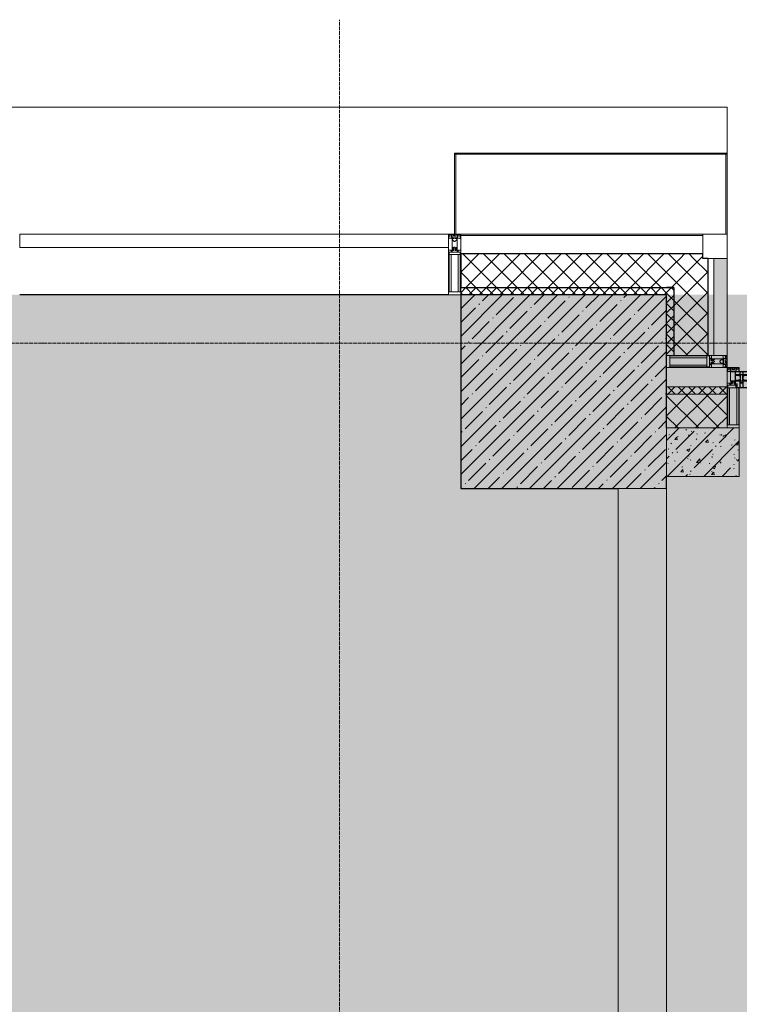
# Model space of a CAD drawing. Header units: millimetres. Extents: x -525784 to 178656, y -69521 to 385150.
# Tile 327 of 389: x -178823 to -175853, y 373214 to 377280. Entities that reach past the tile are written whole.
import ezdxf

# ---------------------------------------------------------------- set-up
doc = ezdxf.new("R2010")
doc.units = ezdxf.units.MM
doc.linetypes.add('-D1-02х01', pattern=[3, 2, -1])
doc.linetypes.add('-D1d1-15x02', pattern=[19, 15, -2, 0, -2])
for name, color, linetype, lineweight in [('_0', 7, 'Continuous', 13), ('A-COLS', 7, 'Continuous', 5), ('A-DETL-GENF', 7, 'Continuous', 5), ('A-GLAZ', 7, 'Continuous', 5), ('A-GLAZ-CURT', 8, 'Continuous', 5), ('A-GLAZ-CWMG', 8, 'Continuous', 5), ('A-WALL', 7, 'Continuous', 5), ('A-WALL-FNSH', 8, 'Continuous', 5), ('I-WALL', 7, 'Continuous', 5), ('S-COLS', 7, 'Continuous', 5), ('S-GRID', 7, 'Continuous', 5), ('Ограждение', 7, 'Continuous', 5), ('Поручни', 7, 'Continuous', 5)]:
    doc.layers.add(name, color=color, linetype=linetype, lineweight=lineweight)
pattern_1 = [(45, (0, 0), (-42.42641, 42.42641), []), (135, (0, 0), (-42.42641, -42.42641), [])]
pattern_2 = [(45, (0, 0), (-21.213203, 21.213203), []), (135, (0, 0), (-21.213203, -21.213203), [])]
pattern_3 = [(45, (-192252.93, 346694.18), (-75.43415, 75.43415), [106.68, -17.78, 3.556, -17.78]), (45, (-192252.93, 346769.56), (-75.43415, 75.43415), []), (50, (-192252.93, 346694.18), (127.5292, -11.15758), [13.335, -146.685]), (355, (-192252.93, 346694.18), (-24.66966, 133.74), [10.668, -117.348]), (100.451, (-192242.31, 346693.25), (102.85973, 122.5818), [11.333, -124.663]), (46.184, (-192252.93, 346729.74), (189.75516, -29.4304), [20.002, -220.027]), (96.636, (-192237.12, 346727.29), (166.1822, 173.1996), [17, -186.995]), (351.184, (-192252.93, 346729.74), (166.1839, 173.1976), [16.002, -176.022]), (21, (-192235.15, 346720.85), (106.13027, -71.58603), [13.335, -146.685]), (326, (-192235.15, 346720.85), (43.2619, 128.93175), [10.668, -117.348]), (71.451, (-192226.31, 346714.88), (149.39198, 57.34505), [11.333, -124.663]), (37.5, (-192252.935, 346694.178), (2.16223, 59.18836), [3.353, -112.573, 3.353, -115.773, -117.792]), (37.5, (-192252.935, 346694.178), (2.16223, 59.18836), [-235.052, 3.353, -114.44]), (7.5, (-192252.935, 346694.18), (46.77386, 70.12615), [3.353, -64.567, 3.353, -109.906, -44.894]), (7.5, (-192252.935, 346694.18), (46.77386, 70.12615), [-181.178, 3.353, -41.542]), (327.5, (-192292.584, 346694.18), (94.91367, -4.01009), [3.353, -41.097, 3.353, -135.331, -184.023]), (327.5, (-192292.584, 346694.18), (94.91367, -4.01009), [-183.134, 3.353, -180.67]), (317.5, (-192310.36, 346694.18), (103.69057, 17.79882), [3.353, -54.432, 3.353, -88.748, -130.683]), (317.5, (-192310.36, 346694.18), (103.69057, 17.79882), [-149.885, 3.353, -127.33])]

# ---------------------------------------------------------------- blocks, each defined once
blk = doc.blocks.new('Rectangular Mullion - 50Wx250H-V16-50_AS_M_L24')
at = {"layer": 'A-DETL-GENF'}
for p, q in [((-25, 84), (-25, 250)), ((-25, 250), (0, 250)), ((25, 250), (0, 250)), ((25, 65.2), (25, 250)), ((-23, 237.3), (0, 237.3)), ((-23, 237.3), (-23, 84)), ((-14.9, 84), (-14.9, 237.3)), ((23, 237.3), (0, 237.3)), ((14.9, 84), (14.9, 237.3)), ((23, 237.3), (23, 73.6)), ((0, 84), (-10, 84)), ((0, 84), (23, 84)), ((-0.5, 73.6), (-10, 73.6)), ((-7, 65.3), (-5.9, 67.3)), ((-4.1, 67.3), (-5.9, 67.3)), ((-4.1, 67.3), (-2.9, 65.1)), ((-2.9, 65.1), (-2.9, 57)), ((0.5, 73.6), (23, 73.6)), ((4.1, 67.3), (2.9, 65.1)), ((2.9, 65.1), (2.9, 57)), ((4.1, 67.3), (5.9, 67.3)), ((7, 65.2), (5.9, 67.3)), ((7, 65.2), (7, 57)), ((10, 71.3), (14, 71.3)), ((10, 57), (10, 71.3)), ((14, 71.3), (14, 65.2)), ((14, 65.2), (25, 65.2)), ((-23.8, 14.6), (-25, 14.2)), ((-25, 0), (-25, 14.2)), ((-23.8, 17), (-23.8, 14.6)), ((-22.5, 10.6), (-23.8, 14.6)), ((-22.5, 10.6), (-23.7, 9.9)), ((-23.7, 1.3), (-23.7, 9.9)), ((-23.7, 1.3), (-11.8, 1.3)), ((-23.2, 10.2), (-22.5, 8)), ((-22.5, 8), (-22.5, 4.5)), ((-21.3, 4.5), (-22.5, 4.5)), ((-22.3, 17), (-22.3, 16)), ((-22.3, 16), (-21.3, 16)), ((-19.9, 17), (-21.3, 16)), ((-21.3, 4.5), (-21.3, 6.5)), ((-21.3, 6.5), (-14.2, 6.5)), ((-7.4, 16.6), (-18.4, 16.6)), ((-14.2, 6.5), (-14.2, 4.5)), ((-13.2, 4.5), (-14.2, 4.5)), ((-13.2, 4.5), (-12.2, 7.2)), ((-12.7, 7.6), (-11.3, 11.4)), ((-12.7, 7.6), (-11.8, 6.9)), ((-12.2, 9), (-12.2, 14.8)), ((-12.2, 14.8), (0, 14.8)), ((-11.8, 1.3), (-11.8, 6.9)), ((-10.5, 11.2), (-11.3, 11.4)), ((-10.5, 1.5), (-10.5, 11.2)), ((-4.8, 1.5), (-10.5, 1.5)), ((0, 8), (-4.8, 8)), ((-4.8, 1.5), (-4.8, 8)), ((-2.6, 16.8), (0, 16.8)), ((2.6, 16.8), (0, 16.8)), ((0, 14.8), (0, 16.8)), ((0, 14.8), (0, 16.8)), ((12.2, 14.8), (0, 14.8)), ((0, 0), (0, 8)), ((0, 8), (4.8, 8)), ((0, 0), (0, 8)), ((4.8, 1.5), (4.8, 8)), ((4.8, 1.5), (10.5, 1.5)), ((7.4, 16.6), (18.4, 16.6)), ((10.5, 11.2), (11.3, 11.4)), ((10.5, 1.5), (10.5, 11.2)), ((12.7, 7.6), (11.3, 11.4)), ((12.7, 7.6), (11.8, 6.9)), ((11.8, 1.3), (11.8, 6.9)), ((23.7, 1.3), (11.8, 1.3)), ((12.2, 9), (12.2, 14.8)), ((13.2, 4.5), (12.2, 7.2)), ((13.2, 4.5), (14.2, 4.5)), ((21.3, 6.5), (14.2, 6.5)), ((14.2, 6.5), (14.2, 4.5)), ((18.4, 16.6), (19, 17.6)), ((19, 17.6), (21.3, 16)), ((22.3, 16), (21.3, 16)), ((21.3, 4.5), (21.3, 6.5)), ((21.3, 4.5), (22.5, 4.5)), ((22.3, 17), (22.3, 16)), ((22.3, 17), (23.8, 17)), ((22.5, 10.6), (23.8, 14.6)), ((22.5, 10.6), (23.7, 9.9)), ((23.2, 10.2), (22.5, 8)), ((22.5, 8), (22.5, 4.5)), ((23.7, 1.3), (23.7, 9.9)), ((23.8, 17), (23.8, 14.6)), ((23.8, 14.6), (25, 14.2)), ((25, 0), (25, 14.2)), ((-25, 0), (0, 0)), ((25, 0), (0, 0))]:
    blk.add_line(p, q, dxfattribs=at)
for centre, start, end in [((-0.5, 73.1), 360, 90), ((0.5, 73.1), 90, 180)]:
    blk.add_arc(centre, 0.5, start, end, dxfattribs=at)
blk = doc.blocks.new('Rectangular Mullion - R_StandardFrame_50Wx250H-5137507-50_AS_M_L24')
at = {"layer": 'A-GLAZ-CWMG', "lineweight": 9}
for p, q in [((-50, -17), (-50, 0)), ((-50, 0), (0, 0)), ((0, 0), (0, -250)), ((-50, -250), (-50, -84)), ((0, -250), (-50, -250))]:
    blk.add_line(p, q, dxfattribs=at)
blk = doc.blocks.new('Quad Corner Mullion - Q_0_100_-50-3004896-50_AS_M_L24')
at = {"layer": 'A-GLAZ-CWMG', "lineweight": 9}
for p, q in [((0, 0), (-100, 0)), ((-100, 0), (-100, -100)), ((0, -100), (0, 0)), ((-100, -100), (0, -100))]:
    blk.add_line(p, q, dxfattribs=at)
blk = doc.blocks.new('Rectangular Mullion - 50Wx250H-2623690-50_AS_M_L24')
at = {"layer": 'A-DETL-GENF'}
for p, q in [((-25, 65.2), (-25, 250)), ((-25, 250), (0, 250)), ((25, 250), (0, 250)), ((25, 65.2), (25, 250)), ((-23, 237.3), (0, 237.3)), ((-23, 237.3), (-23, 73.6)), ((-14.9, 84), (-14.9, 237.3)), ((23, 237.3), (0, 237.3)), ((14.9, 84), (14.9, 237.3)), ((23, 237.3), (23, 73.6)), ((0, 84), (-23, 84)), ((0, 84), (23, 84)), ((-14, 65.2), (-25, 65.2)), ((-0.5, 73.6), (-23, 73.6)), ((-14, 71.3), (-14, 65.2)), ((-10, 71.3), (-14, 71.3)), ((-10, 53), (-10, 71.3)), ((-8.7, 53), (-10, 53)), ((-10, 53), (-10, 17)), ((-8.7, 53), (-7, 54.7)), ((-7, 65.2), (-5.9, 67.3)), ((-7, 65.2), (-7, 54.7)), ((-4.1, 67.3), (-5.9, 67.3)), ((-4.1, 67.3), (-2.9, 65.1)), ((-2.9, 65.1), (-2.9, 54.6)), ((-1.3, 53), (-2.9, 54.6)), ((0, 53), (-1.3, 53)), ((0, 53), (1.3, 53)), ((0.5, 73.6), (23, 73.6)), ((1.3, 53), (2.9, 54.6)), ((4.1, 67.3), (2.9, 65.1)), ((2.9, 65.1), (2.9, 54.6)), ((4.1, 67.3), (5.9, 67.3)), ((7, 65.2), (5.9, 67.3)), ((7, 65.2), (7, 54.7)), ((8.7, 53), (7, 54.7)), ((8.7, 53), (10, 53)), ((10, 71.3), (14, 71.3)), ((10, 53), (10, 71.3)), ((10, 53), (10, 17)), ((14, 71.3), (14, 65.2)), ((14, 65.2), (25, 65.2)), ((-23.8, 14.6), (-25, 14.2)), ((-25, 0), (-25, 14.2)), ((-22.3, 17), (-23.8, 17)), ((-23.8, 17), (-23.8, 14.6)), ((-22.5, 10.6), (-23.8, 14.6)), ((-22.5, 10.6), (-23.7, 9.9)), ((-23.7, 1.3), (-23.7, 9.9)), ((-23.7, 1.3), (-11.8, 1.3)), ((-23.2, 10.2), (-22.5, 8)), ((-22.5, 8), (-22.5, 4.5)), ((-21.3, 4.5), (-22.5, 4.5)), ((-22.3, 17), (-22.3, 16)), ((-22.3, 16), (-21.3, 16)), ((-19, 17.6), (-21.3, 16)), ((-21.3, 4.5), (-21.3, 6.5)), ((-21.3, 6.5), (-14.2, 6.5)), ((-18.4, 16.6), (-19, 17.6)), ((-7.4, 16.6), (-18.4, 16.6)), ((-14.2, 6.5), (-14.2, 4.5)), ((-13.2, 4.5), (-14.2, 4.5)), ((-13.2, 4.5), (-12.2, 7.2)), ((-12.7, 7.6), (-11.3, 11.4)), ((-12.7, 7.6), (-11.8, 6.9)), ((-12.2, 9), (-12.2, 14.8)), ((-12.2, 14.8), (0, 14.8)), ((-11.8, 1.3), (-11.8, 6.9)), ((-10.5, 11.2), (-11.3, 11.4)), ((-10.5, 1.5), (-10.5, 11.2)), ((-4.8, 1.5), (-10.5, 1.5)), ((-10, 17), (-7.5, 17)), ((-8.5, 23), (-1.5, 30)), ((-8.5, 18.5), (-8.5, 23)), ((-7.5, 18.5), (-8.5, 18.5)), ((-7.5, 17), (-7.5, 18.5)), ((-7.4, 18), (-7.4, 16.6)), ((-2.6, 18), (-7.4, 18)), ((0, 8), (-4.8, 8)), ((-4.8, 1.5), (-4.8, 8)), ((-2.6, 18), (-2.6, 16.8)), ((-2.6, 16.8), (0, 16.8)), ((-1.5, 30), (0, 30)), ((1.5, 30), (0, 30)), ((2.6, 16.8), (0, 16.8)), ((0, 14.8), (0, 16.8)), ((0, 14.8), (0, 16.8)), ((12.2, 14.8), (0, 14.8)), ((0, 0), (0, 8)), ((0, 8), (4.8, 8)), ((0, 0), (0, 8)), ((8.5, 23), (1.5, 30)), ((2.6, 18), (2.6, 16.8)), ((2.6, 18), (7.4, 18)), ((4.8, 1.5), (4.8, 8)), ((4.8, 1.5), (10.5, 1.5)), ((7.4, 18), (7.4, 16.6)), ((7.4, 16.6), (18.4, 16.6)), ((7.5, 18.5), (8.5, 18.5)), ((7.5, 17), (7.5, 18.5)), ((10, 17), (7.5, 17)), ((8.5, 18.5), (8.5, 23)), ((10.5, 11.2), (11.3, 11.4)), ((10.5, 1.5), (10.5, 11.2)), ((12.7, 7.6), (11.3, 11.4)), ((12.7, 7.6), (11.8, 6.9)), ((11.8, 1.3), (11.8, 6.9)), ((23.7, 1.3), (11.8, 1.3)), ((12.2, 9), (12.2, 14.8)), ((13.2, 4.5), (12.2, 7.2)), ((13.2, 4.5), (14.2, 4.5)), ((21.3, 6.5), (14.2, 6.5)), ((14.2, 6.5), (14.2, 4.5)), ((18.4, 16.6), (19, 17.6)), ((19, 17.6), (21.3, 16)), ((22.3, 16), (21.3, 16)), ((21.3, 4.5), (21.3, 6.5)), ((21.3, 4.5), (22.5, 4.5)), ((22.3, 17), (22.3, 16)), ((22.3, 17), (23.8, 17)), ((22.5, 10.6), (23.8, 14.6)), ((22.5, 10.6), (23.7, 9.9)), ((23.2, 10.2), (22.5, 8)), ((22.5, 8), (22.5, 4.5)), ((23.7, 1.3), (23.7, 9.9)), ((23.8, 17), (23.8, 14.6)), ((23.8, 14.6), (25, 14.2)), ((25, 0), (25, 14.2)), ((-25, 0), (0, 0)), ((25, 0), (0, 0))]:
    blk.add_line(p, q, dxfattribs=at)
for centre, start, end in [((-0.5, 73.1), 360, 90), ((0.5, 73.1), 90, 180)]:
    blk.add_arc(centre, 0.5, start, end, dxfattribs=at)
blk = doc.blocks.new('Rectangular Mullion - R_StandardFrame_50Wx250H-4783244-50_AS_M_L24')
at = {"layer": 'A-GLAZ-CWMG', "lineweight": 9}
for p, q in [((0, 0), (-50, 0)), ((-50, 0), (-50, -250)), ((0, -250), (0, 0)), ((-50, -250), (0, -250))]:
    blk.add_line(p, q, dxfattribs=at)
blk = doc.blocks.new('System Panel - A_PAN_Glass-5026803-50_AS_M_L24')
at = {"layer": 'A-GLAZ-CURT'}
for p, q in [((885, 0), (-885, 0)), ((-885, 0), (-885, -55)), ((885, -55), (885, 0)), ((-885, -55), (885, -55))]:
    blk.add_line(p, q, dxfattribs=at)
blk = doc.blocks.new('Rectangular Mullion - R_StandardFrame_50Wx250H-3343034-50_AS_M_L24')
at = {"layer": 'A-GLAZ-CWMG'}
blk.add_line((15200, 29450), (13430, 29450), dxfattribs=at)
blk = doc.blocks.new('Rectangular Mullion - R_StandardFrame_50Wx250H-4058886-50_AS_M_L24')
at = {"layer": 'A-GLAZ-CWMG', "lineweight": 9}
for p, q in [((-50, 0), (-50, 250)), ((-50, 250), (0, 250)), ((0, 250), (0, 0)), ((0, 0), (-50, 0))]:
    blk.add_line(p, q, dxfattribs=at)
blk = doc.blocks.new('A_PAN_Створка - 383мм-5137509-50_AS_M_L24')
at = {"layer": 'A-GLAZ-CURT'}
h = blk.add_hatch(dxfattribs=at)
h.set_pattern_fill('FP_38', color=256, style=0, pattern_type=2)
h.set_pattern_definition([(225, (16535, 29150), (14.142136, -14.142136), []), (315, (16535, 29150), (14.142136, 14.142136), [])])
h.paths.add_polyline_path([(-46.3, 82.7), (-54.6, 81.8), (-55.5, 62.5), (-57.2, 60.8), (-57.2, 36.4), (-54.9, 34.1), (-54.5, 31.8), (54.6, 32), (54.9, 34.1), (57.2, 36.4), (57.2, 60.8), (54.6, 63.4), (53.6, 82.7)])
at = {"layer": 'A-DETL-GENF', "color": 9, "true_color": 0xc8c8c8}
for p, q in [((39.7, 249), (31.1, 240.4)), ((70.1, 249), (39.7, 249)), ((45, 244.7), (42.3, 239.8)), ((45.9, 246.8), (45, 244.7)), ((63.3, 246.8), (45.9, 246.8)), ((64.1, 245), (63.3, 246.8)), ((64.1, 245), (66.7, 241)), ((70.1, 252.9), (70.1, 249)), ((95.1, 252.9), (70.1, 252.9)), ((74.1, 248.4), (74.1, 252.9)), ((89.1, 248.4), (74.1, 248.4)), ((89.1, 252.9), (89.1, 248.4)), ((93.1, 248.4), (93.1, 252.9)), ((97.9, 248.4), (93.1, 248.4)), ((95.1, 270.5), (95.1, 252.9)), ((99.6, 270.5), (95.1, 270.5)), ((97.9, 262.4), (95.1, 262.4)), ((97.9, 262.4), (97.9, 248.4)), ((99.6, 270.5), (99.6, 87.5)), ((31.1, 117.6), (31.1, 240.4)), ((41.4, 234.2), (39.1, 233.8)), ((39.1, 179), (39.1, 233.8)), ((41.4, 234.2), (43.5, 236.3)), ((42.3, 239.8), (43.5, 236.3)), ((66.7, 241), (68.6, 239.7)), ((68.6, 239.7), (68.6, 236.4)), ((68.6, 236.4), (71.1, 233.9)), ((71.1, 233.9), (89.5, 233.9)), ((89.5, 233.9), (90.6, 232.8)), ((90.6, 125.2), (90.6, 232.8)), ((39.1, 179), (39.1, 124.2)), ((41.4, 123.8), (39.1, 124.2)), ((41.4, 123.8), (43.5, 121.7)), ((68.6, 121.6), (71.1, 124.1)), ((71.1, 124.1), (89.5, 124.1)), ((89.5, 124.1), (90.6, 125.2)), ((39.7, 109), (31.1, 117.6)), ((70.1, 109), (39.7, 109)), ((42.3, 118.2), (43.5, 121.7)), ((45, 113.3), (42.3, 118.2)), ((45.9, 111.2), (45, 113.3)), ((63.3, 111.2), (45.9, 111.2)), ((64.1, 113), (63.3, 111.2)), ((64.1, 113), (66.7, 117)), ((66.7, 117), (68.6, 118.3)), ((68.6, 118.3), (68.6, 121.6)), ((70.1, 105.1), (70.1, 109)), ((95.1, 105.1), (70.1, 105.1)), ((74.1, 109.6), (74.1, 105.1)), ((89.1, 109.6), (74.1, 109.6)), ((89.1, 105.1), (89.1, 109.6)), ((93.1, 109.6), (93.1, 105.1)), ((97.9, 109.6), (93.1, 109.6)), ((95.1, 87.5), (95.1, 105.1)), ((97.9, 95.6), (95.1, 95.6)), ((99.6, 87.5), (95.1, 87.5)), ((97.9, 95.6), (97.9, 109.6))]:
    blk.add_line(p, q, dxfattribs=at)
at = {"layer": 'A-DETL-GENF'}
for p, q in [((-91.5, 92), (-91.5, 87.5)), ((-91.5, 92), (91.5, 92)), ((-91.5, 87.5), (-73.9, 87.5)), ((-83.4, 90.3), (-69.4, 90.3)), ((-83.4, 90.3), (-83.4, 87.5)), ((-73.9, 87.5), (-73.9, 62.5)), ((-69.4, 85.5), (-73.9, 85.5)), ((-73.9, 81.5), (-69.4, 81.5)), ((-69.4, 90.3), (-69.4, 85.5)), ((-69.4, 81.5), (-69.4, 66.5)), ((-67.9, 89.3), (-66.9, 90.3)), ((-67.9, 62.5), (-67.9, 89.3)), ((-66.9, 90.3), (-57.4, 90.3)), ((-57.4, 90.3), (-56.4, 89.4)), ((-56.4, 89.4), (-56.4, 67.7)), ((-53.9, 90.3), (-54.9, 89.3)), ((-54.9, 89.3), (-54.9, 85.6)), ((-54.9, 85.6), (-53.9, 84.6)), ((-54.9, 81.9), (-53.8, 83)), ((-54.9, 63.5), (-54.9, 81.9)), ((-53.6, 82.7), (-54.6, 81.8)), ((-54.6, 81.8), (-54.6, 63.4)), ((53.9, 90.3), (-53.9, 90.3)), ((-53.9, 84.6), (53.9, 84.6)), ((53.8, 83), (-53.8, 83)), ((53.6, 82.7), (-53.6, 82.7)), ((54.6, 81.8), (53.6, 82.7)), ((54.9, 81.9), (53.8, 83)), ((53.9, 90.3), (54.9, 89.3)), ((54.9, 85.6), (53.9, 84.6)), ((54.6, 63.4), (54.6, 81.8)), ((54.9, 89.3), (54.9, 85.6)), ((54.9, 63.5), (54.9, 81.9)), ((57.4, 90.3), (56.4, 89.4)), ((56.4, 89.4), (56.4, 67.7)), ((66.9, 90.3), (57.4, 90.3)), ((67.9, 89.3), (66.9, 90.3)), ((67.9, 62.5), (67.9, 89.3)), ((69.4, 90.3), (69.4, 85.5)), ((83.4, 90.3), (69.4, 90.3)), ((69.4, 85.5), (73.9, 85.5)), ((69.4, 81.5), (69.4, 66.5)), ((73.9, 81.5), (69.4, 81.5)), ((91.5, 87.5), (73.9, 87.5)), ((73.9, 87.5), (73.9, 62.5)), ((83.4, 90.3), (83.4, 87.5)), ((91.5, 92), (91.5, 87.5)), ((-69.4, 66.5), (-73.9, 66.5)), ((-73.9, 62.5), (-70, 62.5)), ((-70, 62.5), (-70, 32.1)), ((-61.7, 62.5), (-67.9, 62.5)), ((-66, 56.5), (-67.8, 55.7)), ((-67.8, 55.7), (-67.8, 38.3)), ((-66, 56.5), (-62, 59.1)), ((-62, 59.1), (-60.7, 61)), ((-60.1, 67.7), (-61.7, 64.9)), ((-61.7, 64.9), (-61.7, 62.5)), ((-60.7, 61), (-57.4, 61)), ((-56.4, 67.7), (-60.1, 67.7)), ((-57.4, 61), (-54.9, 63.5)), ((-54.6, 63.4), (-57.2, 60.8)), ((-57.2, 60.8), (-57.2, 36.4)), ((57.2, 60.8), (54.6, 63.4)), ((57.4, 61), (54.9, 63.5)), ((56.4, 67.7), (60.1, 67.7)), ((57.2, 36.4), (57.2, 60.8)), ((60.7, 61), (57.4, 61)), ((60.1, 67.7), (61.7, 64.9)), ((62, 59.1), (60.7, 61)), ((61.7, 64.9), (61.7, 62.5)), ((61.7, 62.5), (67.9, 62.5)), ((66, 56.5), (62, 59.1)), ((66, 56.5), (67.8, 55.7)), ((67.8, 55.7), (67.8, 38.3)), ((69.4, 66.5), (73.9, 66.5)), ((70, 62.5), (70, 32.1)), ((73.9, 62.5), (70, 62.5)), ((-70, 32.1), (-61.4, 23.5)), ((-67.8, 38.3), (-65.7, 37.4)), ((-65.7, 37.4), (-60.8, 34.7)), ((61.4, 23.5), (-61.4, 23.5)), ((-60.8, 34.7), (-57.3, 35.9)), ((-55.2, 33.8), (-57.3, 35.9)), ((-57.2, 36.4), (-54.9, 34.1)), ((-55.2, 33.8), (-54.8, 31.5)), ((-54.9, 34.1), (-54.5, 31.8)), ((-53.9, 30.5), (-54.9, 29.5)), ((-54.9, 29.5), (-54.9, 25.8)), ((-54.9, 25.8), (-53.9, 24.8)), ((0, 31.5), (-54.8, 31.5)), ((-54.5, 31.8), (54.5, 31.8)), ((53.9, 30.5), (-53.9, 30.5)), ((-53.9, 24.8), (53.9, 24.8)), ((0, 31.5), (54.8, 31.5)), ((53.9, 30.5), (54.9, 29.5)), ((54.9, 25.8), (53.9, 24.8)), ((54.5, 31.8), (54.9, 34.1)), ((55.2, 33.8), (54.8, 31.5)), ((54.9, 34.1), (57.2, 36.4)), ((54.9, 29.5), (54.9, 25.8)), ((55.2, 33.8), (57.3, 35.9)), ((60.8, 34.7), (57.3, 35.9)), ((65.7, 37.4), (60.8, 34.7)), ((70, 32.1), (61.4, 23.5)), ((67.8, 38.3), (65.7, 37.4))]:
    blk.add_line(p, q, dxfattribs=at)
at = {"layer": 'A-GLAZ'}
for p, q in [((-150, 84), (-78, 84)), ((-150, 73.5), (-150, 84)), ((-148.5, 82.5), (-132.4, 82.5)), ((-148.5, 81), (-148.5, 82.5)), ((-132.4, 56.6), (-132.4, 82.5)), ((-131, 82.5), (-120.8, 82.5)), ((-131, 82.5), (-131, 64.6)), ((-120.8, 82.5), (-120.8, 64.6)), ((-119.3, 82.5), (-92.5, 82.5)), ((-119.3, 56.6), (-119.3, 82.5)), ((-92.5, 56.6), (-92.5, 82.5)), ((-91.5, 92), (91.5, 92)), ((-91.5, 87.5), (-91.5, 92)), ((-73.9, 87.5), (-91.5, 87.5)), ((-90.8, 82.5), (-79.5, 82.5)), ((-90.8, 64.6), (-90.8, 82.5)), ((-85, 84), (-85, 87.5)), ((-85, 87.5), (-78, 87.5)), ((-78, 84), (-85, 84)), ((-79.5, 82.5), (-79.5, 80.6)), ((-78, 87.5), (-78, 84)), ((-78, 84), (-73.9, 84)), ((-78, 84), (-78, 23.5)), ((-73.9, 62.5), (-73.9, 87.5)), ((73.9, 87.5), (73.9, 62.5)), ((91.5, 87.5), (73.9, 87.5)), ((73.9, 84), (78, 84)), ((78, 87.5), (78, 84)), ((85, 87.5), (78, 87.5)), ((78, 84), (85, 84)), ((78, 84), (150, 84)), ((78, 23.5), (78, 84)), ((90.8, 82.5), (79.5, 82.5)), ((79.5, 82.5), (79.5, 80.6)), ((85, 84), (85, 87.5)), ((90.8, 64.6), (90.8, 82.5)), ((91.5, 92), (91.5, 87.5)), ((119.3, 82.5), (92.5, 82.5)), ((92.5, 56.6), (92.5, 82.5)), ((119.3, 56.6), (119.3, 82.5)), ((120.8, 82.5), (120.8, 64.6)), ((131, 82.5), (120.8, 82.5)), ((131, 82.5), (131, 64.6)), ((132.4, 56.6), (132.4, 82.5)), ((148.5, 82.5), (132.4, 82.5)), ((148.5, 81), (148.5, 82.5)), ((150, 84), (150, 73.5)), ((-171, 57), (-156, 57)), ((-171, 17), (-171, 57)), ((-171, 55.5), (-152, 55.5)), ((-153, 73.5), (-150, 73.5)), ((-153, 60), (-153, 73.5)), ((-152, 20), (-152, 73.5)), ((-150.5, 69.5), (-150.5, 73.5)), ((-145, 69.5), (-150.5, 69.5)), ((-150.5, 33.6), (-150.5, 68)), ((-150.5, 68), (-143.5, 68)), ((-150.5, 56.6), (-132.4, 56.6)), ((-136.4, 52.4), (-150.5, 52.4)), ((-143.5, 81), (-148.5, 81)), ((-145, 69.5), (-145, 79.5)), ((-143.5, 68), (-143.5, 81)), ((-137.2, 54.8), (-135.8, 50.8)), ((-132.5, 54.8), (-137.2, 54.8)), ((-132.1, 49), (-135.8, 50.8)), ((-132.5, 53.8), (-133.4, 52)), ((-133.4, 52), (-130.1, 50.4)), ((-132.5, 53.8), (-132.5, 54.8)), ((-132.1, 49), (-132.1, 36.8)), ((-131, 64.6), (-120.8, 64.6)), ((-131, 56.5), (-131, 62.6)), ((-120.8, 62.6), (-131, 62.6)), ((-131, 56.5), (-120.8, 56.5)), ((-131, 55.1), (-131, 52.7)), ((-120.8, 55.1), (-131, 55.1)), ((-129.4, 51.1), (-131, 52.7)), ((-130.1, 50.4), (-129.4, 51.1)), ((-130.1, 35.3), (-130.1, 50.4)), ((-122.4, 51.1), (-120.8, 52.7)), ((-121.7, 50.4), (-122.4, 51.1)), ((-118.4, 52), (-121.7, 50.4)), ((-121.7, 35.3), (-121.7, 50.4)), ((-120.8, 56.5), (-120.8, 62.6)), ((-120.8, 55.1), (-120.8, 52.7)), ((-119.7, 49), (-115.9, 50.8)), ((-119.7, 49), (-119.7, 36.8)), ((-92.5, 56.6), (-119.3, 56.6)), ((-119.3, 54.8), (-114.6, 54.8)), ((-119.3, 53.8), (-119.3, 54.8)), ((-119.3, 53.8), (-118.4, 52)), ((-114.6, 54.8), (-115.9, 50.8)), ((-94.1, 52.5), (-115.3, 52.5)), ((-89.9, 50.9), (-94.1, 52.5)), ((-80.1, 64.6), (-90.8, 64.6)), ((-90.8, 62.7), (-90.8, 56.6)), ((-80.4, 62.7), (-90.8, 62.7)), ((-90.8, 56.6), (-85.9, 56.6)), ((-89.9, 52.2), (-88.6, 53.5)), ((-89.9, 52.2), (-89.9, 50.9)), ((-89.9, 35.1), (-89.9, 50.9)), ((-85.9, 53.5), (-88.6, 53.5)), ((-85.9, 56.6), (-85.9, 53.5)), ((-85.9, 53.5), (-78, 45.6)), ((-80.4, 61.1), (-80.4, 62.7)), ((-78, 61.1), (-80.4, 61.1)), ((-80.1, 66.1), (-80.1, 64.6)), ((-78, 66.1), (-80.1, 66.1)), ((-79.5, 80.6), (-78, 80.6)), ((-78, 66.1), (-78, 61.1)), ((-78, 45.6), (-78, 36.8)), ((-70, 62.5), (-73.9, 62.5)), ((-70, 32.1), (-70, 62.5)), ((70, 62.5), (70, 32.1)), ((73.9, 62.5), (70, 62.5)), ((79.5, 80.6), (78, 80.6)), ((78, 66.1), (78, 61.1)), ((78, 66.1), (80.1, 66.1)), ((78, 61.1), (80.4, 61.1)), ((85.9, 53.5), (78, 45.6)), ((78, 45.6), (78, 36.8)), ((80.1, 66.1), (80.1, 64.6)), ((80.1, 64.6), (90.8, 64.6)), ((80.4, 62.7), (90.8, 62.7)), ((80.4, 61.1), (80.4, 62.7)), ((85.9, 56.6), (85.9, 53.5)), ((90.8, 56.6), (85.9, 56.6)), ((85.9, 53.5), (88.6, 53.5)), ((89.9, 52.2), (88.6, 53.5)), ((89.9, 50.9), (94.1, 52.5)), ((89.9, 52.2), (89.9, 50.9)), ((89.9, 35.1), (89.9, 50.9)), ((90.8, 62.7), (90.8, 56.6)), ((92.5, 56.6), (119.3, 56.6)), ((94.1, 52.5), (115.3, 52.5)), ((114.6, 54.8), (115.9, 50.8)), ((119.3, 54.8), (114.6, 54.8)), ((119.7, 49), (115.9, 50.8)), ((119.3, 53.8), (118.4, 52)), ((118.4, 52), (121.7, 50.4)), ((119.3, 53.8), (119.3, 54.8)), ((119.7, 49), (119.7, 36.8)), ((131, 64.6), (120.8, 64.6)), ((120.8, 56.5), (120.8, 62.6)), ((120.8, 62.6), (131, 62.6)), ((131, 56.5), (120.8, 56.5)), ((120.8, 55.1), (120.8, 52.7)), ((120.8, 55.1), (131, 55.1)), ((122.4, 51.1), (120.8, 52.7)), ((121.7, 50.4), (122.4, 51.1)), ((121.7, 35.3), (121.7, 50.4)), ((129.4, 51.1), (131, 52.7)), ((130.1, 50.4), (129.4, 51.1)), ((133.4, 52), (130.1, 50.4)), ((130.1, 35.3), (130.1, 50.4)), ((131, 56.5), (131, 62.6)), ((131, 55.1), (131, 52.7)), ((132.1, 49), (135.8, 50.8)), ((132.1, 49), (132.1, 36.8)), ((150.5, 56.6), (132.4, 56.6)), ((132.5, 54.8), (137.2, 54.8)), ((132.5, 53.8), (132.5, 54.8)), ((132.5, 53.8), (133.4, 52)), ((137.2, 54.8), (135.8, 50.8)), ((136.4, 52.4), (150.5, 52.4)), ((143.5, 81), (148.5, 81)), ((143.5, 68), (143.5, 81)), ((150.5, 68), (143.5, 68)), ((145, 69.5), (145, 79.5)), ((145, 69.5), (150.5, 69.5)), ((150, 73.5), (153, 73.5)), ((150.5, 69.5), (150.5, 73.5)), ((150.5, 33.6), (150.5, 68)), ((152, 20), (152, 73.5)), ((171, 55.5), (152, 55.5)), ((153, 73.5), (153, 60)), ((156, 57), (171, 57)), ((171, 57), (171, 17)), ((-171, 18.5), (-153.5, 18.5)), ((-67.9, 17), (-171, 17)), ((-153.5, 18.5), (-152, 20)), ((-136.3, 33.6), (-150.5, 33.6)), ((-150.5, 29.4), (-132.4, 29.4)), ((-150.5, 17), (-150.5, 29.4)), ((-132.4, 18.6), (-150.5, 18.6)), ((-137.2, 31), (-135.8, 35)), ((-132.5, 31), (-137.2, 31)), ((-132.1, 36.8), (-135.8, 35)), ((-133.4, 33.7), (-130.1, 35.3)), ((-132.5, 31.9), (-133.4, 33.7)), ((-132.5, 31.9), (-132.5, 31)), ((-132.4, 29.4), (-132.4, 18.6)), ((-129.4, 34.6), (-131, 33)), ((-131, 30.9), (-131, 33)), ((-120.8, 30.9), (-131, 30.9)), ((-131, 29.5), (-120.8, 29.5)), ((-131, 18.2), (-131, 29.5)), ((-120.8, 18.2), (-131, 18.2)), ((-130.1, 35.3), (-129.4, 34.6)), ((-121.7, 35.3), (-122.4, 34.6)), ((-122.4, 34.6), (-120.8, 33)), ((-118.4, 33.7), (-121.7, 35.3)), ((-120.8, 30.9), (-120.8, 33)), ((-120.8, 18.2), (-120.8, 29.5)), ((-119.7, 36.8), (-115.9, 35)), ((-119.3, 31.9), (-118.4, 33.7)), ((-119.3, 31.9), (-119.3, 31)), ((-119.3, 31), (-114.6, 31)), ((-92.5, 29.4), (-119.3, 29.4)), ((-119.3, 29.4), (-119.3, 18.6)), ((-119.3, 18.6), (-92.5, 18.6)), ((-114.6, 31), (-115.9, 35)), ((-94.1, 33.5), (-115.4, 33.5)), ((-89.9, 35.1), (-94.1, 33.5)), ((-92.5, 18.6), (-92.5, 29.4)), ((-90.8, 18.5), (-90.8, 29.4)), ((-90.8, 29.4), (-85.9, 29.4)), ((-87.3, 18.5), (-90.8, 18.5)), ((-89.9, 32.5), (-89.9, 35.1)), ((-85.9, 32.5), (-89.9, 32.5)), ((-87.3, 21.9), (-85.9, 21.9)), ((-87.3, 20.4), (-87.3, 21.9)), ((-87.3, 20.4), (-87.3, 18.5)), ((-84.8, 20.4), (-87.3, 20.4)), ((-85.9, 29.4), (-85.9, 32.5)), ((-85.9, 21.9), (-85.9, 29.4)), ((-85.9, 18.2), (-85.9, 20.4)), ((-75.9, 18.2), (-85.9, 18.2)), ((-83.4, 20.4), (-84.8, 20.4)), ((-70, 33.8), (-83.4, 20.4)), ((-78, 36.8), (-70, 36.8)), ((-78, 23.5), (-67.9, 23.5)), ((-75.9, 23.5), (-73, 23.5)), ((-75.9, 21.5), (-75.9, 23.5)), ((-75.9, 21.5), (-75.9, 18.2)), ((-74.9, 21.5), (-75.9, 21.5)), ((-74.9, 17.9), (-74.9, 21.5)), ((-68.9, 17.9), (-74.9, 17.9)), ((-67.2, 29.3), (-73, 23.5)), ((-70, 36.8), (-70, 33.8)), ((-61.4, 23.5), (-70, 32.1)), ((-68.9, 21.5), (-68.9, 17.9)), ((-67.9, 21.5), (-68.9, 21.5)), ((-67.9, 23.5), (-64.6, 26.8)), ((-67.9, 23.5), (-64.6, 26.8)), ((-67.9, 21.5), (-67.9, 23.5)), ((-67.9, 17), (-67.9, 23.5)), ((-61.4, 23.5), (-67.9, 17)), ((67.9, 17), (-67.9, 17)), ((-67.9, 17), (67.9, 17)), ((-64.6, 26.8), (-67.2, 29.3)), ((-64.6, 26.8), (-61.4, 23.5)), ((61.4, 23.5), (-61.4, 23.5)), ((70, 32.1), (61.4, 23.5)), ((61.4, 23.5), (64.6, 26.8)), ((67.9, 17), (61.4, 23.5)), ((64.6, 26.8), (67.2, 29.3)), ((67.9, 23.5), (64.6, 26.8)), ((64.6, 26.8), (67.9, 23.5)), ((67.2, 29.3), (73, 23.5)), ((67.9, 21.5), (67.9, 23.5)), ((67.9, 23.5), (67.9, 17)), ((67.9, 23.5), (78, 23.5)), ((67.9, 21.5), (68.9, 21.5)), ((171, 17), (67.9, 17)), ((68.9, 21.5), (68.9, 17.9)), ((68.9, 17.9), (74.9, 17.9)), ((70, 36.8), (70, 33.8)), ((78, 36.8), (70, 36.8)), ((70, 33.8), (83.4, 20.4)), ((75.9, 23.5), (73, 23.5)), ((74.9, 21.5), (75.9, 21.5)), ((74.9, 17.9), (74.9, 21.5)), ((75.9, 21.5), (75.9, 23.5)), ((75.9, 21.5), (75.9, 18.2)), ((75.9, 18.2), (85.9, 18.2)), ((83.4, 20.4), (84.8, 20.4)), ((84.8, 20.4), (87.3, 20.4)), ((85.9, 32.5), (89.9, 32.5)), ((85.9, 29.4), (85.9, 32.5)), ((85.9, 21.9), (85.9, 29.4)), ((90.8, 29.4), (85.9, 29.4)), ((87.3, 21.9), (85.9, 21.9)), ((85.9, 18.2), (85.9, 20.4)), ((87.3, 20.4), (87.3, 21.9)), ((87.3, 20.4), (87.3, 18.5)), ((87.3, 18.5), (90.8, 18.5)), ((89.9, 35.1), (94.1, 33.5)), ((89.9, 32.5), (89.9, 35.1)), ((90.8, 18.5), (90.8, 29.4)), ((92.5, 18.6), (92.5, 29.4)), ((92.5, 29.4), (119.3, 29.4)), ((119.3, 18.6), (92.5, 18.6)), ((94.1, 33.5), (115.4, 33.5)), ((114.6, 31), (115.9, 35)), ((119.3, 31), (114.6, 31)), ((119.7, 36.8), (115.9, 35)), ((118.4, 33.7), (121.7, 35.3)), ((119.3, 31.9), (118.4, 33.7)), ((119.3, 31.9), (119.3, 31)), ((119.3, 29.4), (119.3, 18.6)), ((122.4, 34.6), (120.8, 33)), ((120.8, 30.9), (120.8, 33)), ((120.8, 30.9), (131, 30.9)), ((120.8, 18.2), (120.8, 29.5)), ((131, 29.5), (120.8, 29.5)), ((120.8, 18.2), (131, 18.2)), ((121.7, 35.3), (122.4, 34.6)), ((130.1, 35.3), (129.4, 34.6)), ((129.4, 34.6), (131, 33)), ((133.4, 33.7), (130.1, 35.3)), ((131, 30.9), (131, 33)), ((131, 18.2), (131, 29.5)), ((132.1, 36.8), (135.8, 35)), ((150.5, 29.4), (132.4, 29.4)), ((132.4, 29.4), (132.4, 18.6)), ((132.4, 18.6), (150.5, 18.6)), ((132.5, 31.9), (133.4, 33.7)), ((132.5, 31.9), (132.5, 31)), ((132.5, 31), (137.2, 31)), ((137.2, 31), (135.8, 35)), ((136.3, 33.6), (150.5, 33.6)), ((150.5, 17), (150.5, 29.4)), ((153.5, 18.5), (152, 20)), ((171, 18.5), (153.5, 18.5))]:
    blk.add_line(p, q, dxfattribs=at)
at = {"layer": 'A-GLAZ', "linetype": '-D1-02х01'}
blk.add_arc((91.4, 87.5), 183, 88.8555, 178.5909, dxfattribs=at)
at = {"layer": 'A-GLAZ'}
for centre, start, end in [((-156, 60), 270, 360), ((156, 60), 180, 270)]:
    blk.add_arc(centre, 3, start, end, dxfattribs=at)
blk = doc.blocks.new('Ограждение - Ограждение-4622654-50_AS_M_L24')
at = {"layer": 'Поручни'}
for q in [(-1225, 30175), (16400, 29985.4)]:
    blk.add_line((16400, 30175), q, dxfattribs=at)
blk = doc.blocks.new('RST_AR_KMN_R22_B3_FCD_rvt-1-50_AS_M_L24')
at = {"layer": 'A-WALL'}
h = blk.add_hatch(dxfattribs=at)
h.set_pattern_fill('FP_7', color=256, style=0, pattern_type=2)
h.set_pattern_definition(pattern_1)
h.paths.add_polyline_path([(16100, 29480), (16130, 29480), (16130, 29600), (16250, 29600), (16250, 29620), (15250, 29620), (15250, 29480), (15571.1, 29480)])
h = blk.add_hatch(dxfattribs=at)
h.set_pattern_fill('FP_7', color=256, style=0, pattern_type=2)
h.set_pattern_definition(pattern_1)
h.paths.add_polyline_path([(16270, 29200), (16270, 29600), (16130, 29600), (16130, 29200), (16149.8, 29200)])
at = {"layer": 'A-WALL', "true_color": 0xeff9fa}
blk.add_hatch(color=7, dxfattribs=at).paths.add_polyline_path([(16350, 29200), (16350, 29600), (16295, 29600), (16295, 29200)])
at = {"layer": 'A-WALL'}
h = blk.add_hatch(dxfattribs=at)
h.set_pattern_fill('FP_6', color=256, style=0, pattern_type=2)
h.set_pattern_definition(pattern_2)
h.paths.add_polyline_path([(15571.1, 29450), (16100, 29450), (16100, 29480), (15250, 29480), (15250, 29450)])
h = blk.add_hatch(dxfattribs=at)
h.set_pattern_fill('FP_6', color=256, style=0, pattern_type=2)
h.set_pattern_definition(pattern_2)
h.paths.add_polyline_path([(16100, 29200), (16130, 29200), (16130, 29480), (16100, 29480), (16100, 29422.6)])
h = blk.add_hatch(dxfattribs=at)
h.set_pattern_fill('FP_6', color=256, style=0, pattern_type=2)
h.set_pattern_definition(pattern_2)
h.paths.add_polyline_path([(18380.2, 29040), (18400, 29040), (18400, 29070), (18150, 29070), (18150, 29040), (18370, 29040)])
h.paths.add_polyline_path([(16112.8, 29040), (16350, 29040), (16350, 29070), (16100, 29070), (16100, 29040)])
h = blk.add_hatch(dxfattribs=at)
h.set_pattern_fill('FP_7', color=256, style=0, pattern_type=2)
h.set_pattern_definition(pattern_1)
h.paths.add_polyline_path([(16149.8, 28900), (16350, 28900), (16350, 29040), (16100, 29040), (16100, 28900)])
h.paths.add_polyline_path([(18400, 28900), (18400, 29040), (18150, 29040), (18150, 28900)])
at = {"layer": 'A-COLS', "lineweight": 18}
for p, q in [((16350, 30035.4), (15225, 30035.4)), ((15225, 30035.4), (15225, 30030.3)), ((15230, 30030.3), (15225, 30030.3)), ((15225, 30030.3), (15225, 29700)), ((15225, 30030.3), (16350, 30030.3)), ((15230, 29700), (15230, 30030.3)), ((16350, 30030.3), (16345, 30030.3)), ((16345, 30030.3), (16345, 29700)), ((16350, 30030.3), (16350, 30035.4)), ((16350, 29700), (16350, 30030.3)), ((15225, 29700), (15230, 29700)), ((16345, 29700), (16350, 29700))]:
    blk.add_line(p, q, dxfattribs=at)
at = {"layer": 'A-WALL'}
for p, q in [((15250, 29695), (15250, 29620)), ((15250, 29695), (16250, 29695)), ((16250, 29620), (16250, 29695)), ((16295, 29600), (16270, 29600)), ((16295, 29600), (16295, 29200)), ((15250, 29480), (15250, 29450)), ((15250, 29450), (16100, 29450)), ((16100, 29450), (16100, 29200)), ((16100, 29200), (16130, 29200)), ((16270, 29200), (16295, 29200)), ((16350, 29070), (16100, 29070)), ((16100, 29070), (16100, 29040)), ((16100, 29040), (16100, 28900)), ((16350, 29040), (16100, 29040)), ((16350, 29040), (16350, 29070)), ((16350, 28900), (16350, 29040)), ((16100, 28900), (16350, 28900))]:
    blk.add_line(p, q, dxfattribs=at)
at = {"layer": 'A-WALL', "lineweight": 25}
for p, q in [((15250, 29620), (15250, 29480)), ((15250, 29620), (16250, 29620)), ((16250, 29600), (16250, 29620)), ((16270, 29600), (16250, 29600)), ((16270, 29600), (16270, 29200)), ((15250, 29480), (16100, 29480)), ((16130, 29480), (16100, 29480)), ((16100, 29480), (16130, 29480)), ((16130, 29480), (16130, 29200)), ((16130, 29200), (16270, 29200))]:
    blk.add_line(p, q, dxfattribs=at)
at = {"layer": 'A-WALL-FNSH'}
for p, q in [((16250, 29700), (15250, 29700)), ((15250, 29700), (15250, 29695)), ((16250, 29695), (16250, 29700)), ((16350, 29600), (16295, 29600)), ((16350, 29200), (16350, 29600)), ((16295, 29200), (16350, 29200))]:
    blk.add_line(p, q, dxfattribs=at)
at = {"layer": 'A-GLAZ-CURT', "lineweight": 5}
blk.add_blockref('System Panel - A_PAN_Glass-5026803-50_AS_M_L24', (14315, 29700), dxfattribs=at)
at = {"layer": 'A-GLAZ-CURT', "lineweight": 5, "rotation": 180}
blk.add_blockref('A_PAN_Створка - 383мм-5137509-50_AS_M_L24', (16535, 29150), dxfattribs=at)
at = {"layer": 'A-GLAZ-CWMG', "lineweight": 5, "extrusion": (0, 0, -1), "rotation": 180}
for name, p in [('Rectangular Mullion - 50Wx250H-2623690-50_AS_M_L24', (-15225, 29700)), ('Rectangular Mullion - R_StandardFrame_50Wx250H-4058886-50_AS_M_L24', (-15250, 29700))]:
    blk.add_blockref(name, p, dxfattribs=at)
at = {"layer": 'A-GLAZ-CWMG', "lineweight": 5}
for name, p in [('Quad Corner Mullion - Q_0_100_-50-3004896-50_AS_M_L24', (16350, 29700)), ('Rectangular Mullion - R_StandardFrame_50Wx250H-3343034-50_AS_M_L24', (0, 0))]:
    blk.add_blockref(name, p, dxfattribs=at)
for name, p, rotation in [('Rectangular Mullion - 50Wx250H-2623690-50_AS_M_L24', (16350, 29175), 89.99999999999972), ('Rectangular Mullion - R_StandardFrame_50Wx250H-4783244-50_AS_M_L24', (16350, 29150), 269.9999999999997), ('Rectangular Mullion - 50Wx250H-V16-50_AS_M_L24', (16375, 29150), 180)]:
    blk.add_blockref(name, p, dxfattribs=dict(at, rotation=rotation))
at = {"layer": 'A-GLAZ-CWMG', "lineweight": 5, "extrusion": (0, 0, -1)}
blk.add_blockref('Rectangular Mullion - R_StandardFrame_50Wx250H-5137507-50_AS_M_L24', (-16350, 29150), dxfattribs=at)
at = {"layer": 'Ограждение', "lineweight": 5}
blk.add_blockref('Ограждение - Ограждение-4622654-50_AS_M_L24', (-50, 50), dxfattribs=at)

msp = doc.modelspace()

# ---------------------------------------------------------------- hatches: boundary and pattern name
at = {"layer": '_0', "transparency": 33554534}
h = msp.add_hatch(color=252, dxfattribs=at)
h.dxf.hatch_style = 1
h.paths.add_polyline_path([(-154802.1, 346193.4), (-192753.7, 346193.4), (-192753.7, 376145), (-154802.1, 376145)])
h.paths.add_polyline_path([(-161802.9, 356694.2), (-161802.9, 356294.2), (-161302.9, 356294.2), (-161302.9, 353444.2), (-163402.9, 353444.2), (-163402.9, 354644.2), (-183902.9, 354644.2), (-183902.9, 353444.2), (-186502.9, 353444.2), (-186502.9, 355844.2), (-186002.9, 355844.2), (-186002.9, 356694.2), (-183902.9, 356694.2), (-183902.9, 360744.2), (-179002.9, 360744.2), (-179002.9, 359244.2), (-177402.9, 359244.2), (-177402.9, 365644.2), (-185752.9, 365644.2), (-185752.9, 367444.2), (-185753.5, 367444.2), (-185753.5, 367644.2), (-183902.9, 367644.2), (-183902.9, 367694.2), (-163952.9, 367694.2), (-163952.9, 369444.2), (-160672.9, 369444.2), (-160672.9, 367444.2), (-161752.9, 367444.2), (-161752.9, 365644.2), (-169802.9, 365644.2), (-169802.9, 356694.2)], flags=16)
at = {"layer": 'I-WALL'}
h = msp.add_hatch(dxfattribs=at)
h.set_pattern_fill('FP_43', color=256, style=0, pattern_type=2)
h.set_pattern_definition(pattern_3)
h.paths.add_polyline_path([(-176152.9, 375394.2), (-175852.9, 375394.2), (-175852.9, 375594.2), (-176152.9, 375594.2)])
h = msp.add_hatch(dxfattribs=at)
h.set_pattern_fill('FP_43', color=256, style=0, pattern_type=2)
h.set_pattern_definition(pattern_3)
h.paths.add_polyline_path([(-176152.9, 369244.2), (-176152.9, 375344.2), (-176352.9, 375344.2), (-176352.9, 369244.2)])
at = {"layer": 'S-COLS'}
h = msp.add_hatch(dxfattribs=at)
h.set_pattern_fill('FP_1', color=256, style=0, pattern_type=2)
h.set_pattern_definition([(45, (-192252.935, 346694.18), (-57.02463, 57.02463), []), (45, (-192195.91, 346694.18), (-57.02463, 57.02463), [100.806, -20.161, 3.353, -16.808])])
h.paths.add_polyline_path([(-176352.9, 375344.2), (-176152.9, 375344.2), (-176152.9, 376144.2), (-177002.9, 376144.2), (-177002.9, 375344.2), (-176681.9, 375344.2)])

# ---------------------------------------------------------------- linework, layer by layer
at = {"layer": 'A-WALL', "lineweight": 9}
for p, q in [((-175852.9, 375594.2), (-176152.9, 375594.2)), ((-175852.9, 375394.2), (-175852.9, 375594.2)), ((-176152.9, 375394.2), (-175852.9, 375394.2)), ((-176352.9, 375344.2), (-176352.9, 369244.2)), ((-176152.9, 370644.2), (-176152.9, 375344.2))]:
    msp.add_line(p, q, dxfattribs=at)
at = {"layer": 'A-WALL'}
for p, q in [((-176152.9, 375594.2), (-176152.9, 375394.2)), ((-176152.9, 375344.2), (-176352.9, 375344.2))]:
    msp.add_line(p, q, dxfattribs=at)
at = {"layer": 'I-WALL'}
for p, q in [((-178822.9, 376145), (-177052.9, 376145)), ((-177052.9, 376144.2), (-178822.9, 376144.2))]:
    msp.add_line(p, q, dxfattribs=at)
at = {"layer": 'S-COLS', "lineweight": 25}
for p, q in [((-176152.9, 376144.2), (-177002.9, 376144.2)), ((-177002.9, 376144.2), (-177002.9, 375344.2)), ((-176152.9, 375594.2), (-176152.9, 376144.2)), ((-176152.9, 375344.2), (-176152.9, 375394.2)), ((-177002.9, 375344.2), (-176352.9, 375344.2))]:
    msp.add_line(p, q, dxfattribs=at)
at = {"layer": 'S-COLS'}
for p, q in [((-176152.9, 375394.2), (-176152.9, 375594.2)), ((-176352.9, 375344.2), (-176152.9, 375344.2))]:
    msp.add_line(p, q, dxfattribs=at)
at = {"layer": 'S-GRID', "linetype": '-D1d1-15x02'}
for p, q in [((-177502.9, 344232.7), (-177502.9, 377280.3)), ((-195228.5, 375944.2), (-153552.8, 375944.2))]:
    msp.add_line(p, q, dxfattribs=at)

# ---------------------------------------------------------------- block references
at = {"lineweight": 5}
msp.add_blockref('RST_AR_KMN_R22_B3_FCD_rvt-1-50_AS_M_L24', (-192252.9, 346694.2), dxfattribs=at)

doc.saveas('drawing.dxf')
